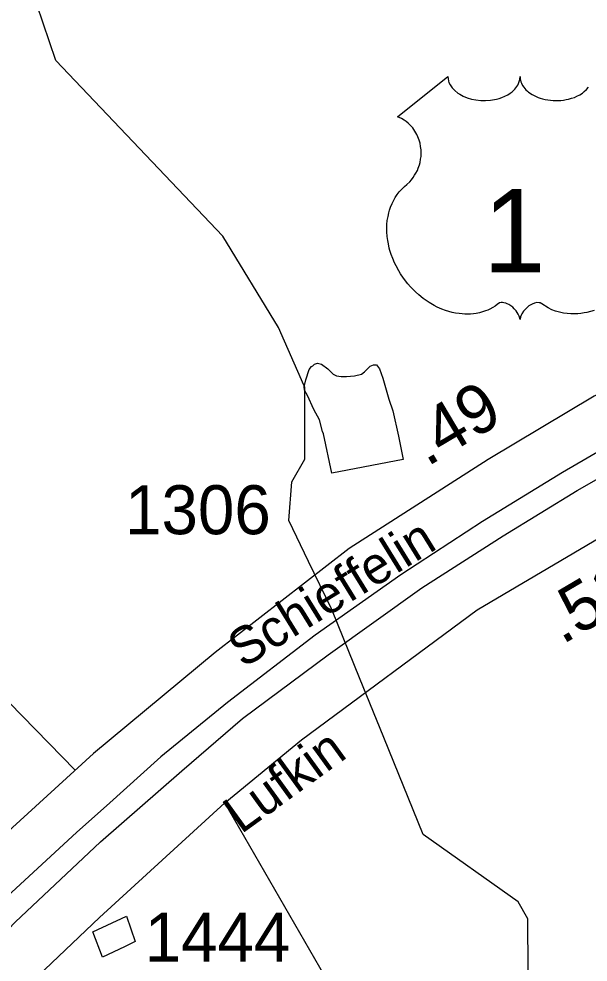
# Model space of a CAD drawing. Extents: x 2001466 to 2224147, y 644118 to 847247.
# Drawn here: x 2048489 to 2049942, y 716088 to 718495 of the extents above; entities that cross this region are included whole.
import ezdxf

# ---------------------------------------------------------------- set-up
doc = ezdxf.new("R2010")
doc.units = 0
for name, color, linetype in [('Exist Hydrographic Misc Water Feature', 7, 'Continuous'), ('Exist Road Non-System Type 51', 7, 'Continuous'), ('Exist Road Non-System Type 51 Label', 7, 'Continuous'), ('Exist Road Primary US Divided Attributed', 7, 'Continuous'), ('Exist Road Primary US Mileage Hundredths English Label', 7, 'Continuous'), ('Exist Road Primary US Service Attributed', 7, 'Continuous'), ('Exist Road Primary US Shield CELL', 7, 'Continuous'), ('Exist Road Primary US Shield Number Label', 7, 'Continuous'), ('Exist Road Secondary Type 51 Attributed', 7, 'Continuous'), ('Exist Road Secondary Type 51 Label', 7, 'Continuous'), ('Exist Road Secondary Type 51 Number Label', 7, 'Continuous')]:
    doc.layers.add(name, color=color, linetype=linetype)

msp = doc.modelspace()

# ---------------------------------------------------------------- linework, layer by layer
at = {"layer": 'Exist Hydrographic Misc Water Feature'}
for p, q in [((2049358.3, 716814), (2049289.3, 716983.7)), ((2049420.2, 716661.7), (2049358.3, 716814))]:
    msp.add_line(p, q, dxfattribs=at)
for points in [[(2049216.6, 717560.5), (2049151.9, 717707.8), (2049009.8, 717940.3), (2048583.9, 718388.7), (2048519.1, 718580.3)], [(2049266.1, 717436.4), (2049264.1, 717442.4), (2049255.9, 717472), (2049241.9, 717498.1), (2049225.7, 717534.2), (2049217.9, 717548), (2049217.5, 717556.1), (2049221.4, 717574.2), (2049229.6, 717600.1), (2049235.6, 717608.2), (2049239.7, 717610)], [(2049239.7, 717610), (2049243.4, 717614.3), (2049251.4, 717616.3), (2049261.6, 717614.3), (2049277.6, 717602.2), (2049291.3, 717588.3), (2049299.5, 717584.2), (2049311.6, 717582.4), (2049325.6, 717582.3), (2049345.5, 717584.2), (2049363.7, 717588.3), (2049371.5, 717594.4), (2049377.5, 717600.4), (2049385.7, 717608.5), (2049393.7, 717612.6), (2049401.7, 717612.6), (2049409.7, 717602.4), (2049417.7, 717578.5), (2049433.6, 717524.6), (2049443.7, 717494.7), (2049458, 717430.4), (2049470.1, 717370.6), (2049288.1, 717336.1), (2049266.1, 717436.4)], [(2049228.2, 717110.9), (2049177.7, 717215.1), (2049185.9, 717313.4), (2049218.8, 717371.8), (2049218.8, 717555.5), (2049216.6, 717560.5)], [(2049289.3, 716983.7), (2049286.8, 716989.8), (2049228.2, 717110.9)], [(2049660.8, 715521.4), (2049788.8, 716067.5), (2049787.8, 716198.7), (2049762.8, 716241.9), (2049520.8, 716414.1), (2049420.2, 716661.7)], [(2048758.4, 716127.4), (2048702.6, 716101.3), (2048678.4, 716165.5), (2048764.2, 716205.6), (2048786.3, 716141.4), (2048758.4, 716127.4)]]:
    msp.add_lwpolyline(points, dxfattribs=at)
at = {"layer": 'Exist Road Non-System Type 51'}
for points in [[(2048045.2, 716751.6), (2048106.9, 716762), (2048138.9, 716772), (2048168.9, 716782.2), (2048196.9, 716802.2), (2048234.9, 716832.2), (2048272.8, 716856.3), (2048288.8, 716866.3), (2048302.7, 716872.2), (2048312.8, 716874.2), (2048326.8, 716876.4), (2048340.8, 716874.3), (2048348.7, 716870.3), (2048362.7, 716862.4), (2048376.7, 716850.3), (2048392.7, 716833.8), (2048408.8, 716816.5), (2048464.8, 716750.5), (2048633, 716577.8)], [(2048577.5, 714902), (2049044, 715185.5), (2049094.6, 715218.4), (2049125.1, 715239.8), (2049169.8, 715274.9), (2049184, 715286.6), (2049200.5, 715308.3), (2049231.2, 715345.7), (2049261.9, 715379), (2049345.7, 715465.3), (2049380.3, 715496.6), (2049414.9, 715523.9), (2049441.3, 715543.4), (2049455.7, 715563.1), (2049470.1, 715582.8), (2049480.4, 715600.6), (2049486.9, 715622.5), (2049489.2, 715636.4), (2049485.7, 715660.5), (2049484.1, 715680.5), (2049480.3, 715690.6), (2049466.8, 715716.9), (2049435.8, 715765.5), (2049015, 716494.6)]]:
    msp.add_lwpolyline(points, dxfattribs=at)
at = {"layer": 'Exist Road Primary US Divided Attributed'}
for points in [[(2048214.8, 715912.7), (2048479.8, 716190.5), (2048697.7, 716395.3), (2048905, 716576.6), (2049059.6, 716710), (2049278.3, 716872.5), (2049517.5, 717043.6), (2049724.5, 717176.4), (2049913.5, 717291.3), (2050056.1, 717372.3), (2050236.9, 717473.3), (2050449.5, 717579.3), (2050672.3, 717684.8), (2050871.4, 717771.2), (2051086.4, 717854.8), (2051353.5, 717951), (2051861.1, 718117.3), (2052138.6, 718208.5), (2052354.1, 718278.7), (2052544.3, 718340)], [(2050897.3, 717851.1), (2050827.3, 717824.6), (2050667.7, 717760.2), (2050428.6, 717638.4), (2050175.6, 717508.3), (2050038.6, 717431.8), (2049876.6, 717337.4), (2049672.2, 717212.3), (2049463.8, 717076.8), (2049245.5, 716922.7), (2049021.4, 716750.9), (2048851.3, 716611.8), (2048712.6, 716487.2), (2048637, 716420.1), (2048459.5, 716255.8), (2048195, 715983.7), (2048103.6, 715890.6), (2047946, 715716.5), (2047818.7, 715560.9)]]:
    msp.add_lwpolyline(points, dxfattribs=at)
at = {"layer": 'Exist Road Primary US Service Attributed'}
for points in [[(2051135.3, 719172.8), (2051082.2, 719000.4), (2050985.6, 718678.4), (2050867.4, 718280.7), (2050791.7, 718119.6), (2050700, 717990.8), (2050613.9, 717908.7), (2050478.8, 717808.8), (2050234.2, 717673.6), (2049957.4, 717531.9), (2049686.3, 717370.8), (2049332.2, 717143.8), (2048990.3, 716878.1), (2048679.7, 716620.4), (2048443.2, 716404.7), (2048330.9, 716293.6)], [(2049015, 716494.6), (2049210.6, 716655.6), (2049658.8, 716987.2), (2050151.9, 717277.8), (2050491.2, 717453.1), (2051143.7, 717765.7), (2051579.3, 717925.2), (2052074, 718072.1), (2052227, 718103.7), (2052414.8, 718091), (2052541.1, 718076.8), (2052681.5, 718086.3), (2052774.6, 718136.8), (2052844.5, 718207.7)]]:
    msp.add_lwpolyline(points, dxfattribs=at)
at = {"layer": 'Exist Road Primary US Shield CELL'}
msp.add_lwpolyline([(2049957.1, 717751.1), (2049938.1, 717745.9), (2049931.2, 717744.5), (2049923, 717743.2), (2049915.4, 717742.5), (2049907.9, 717742), (2049897.9, 717742), (2049887.9, 717742.8), (2049878.5, 717744.2), (2049868.7, 717746.2), (2049858.5, 717749.2), (2049849.2, 717752.9), (2049839.8, 717757.5), (2049823.8, 717767.6), (2049819.3, 717770), (2049816.7, 717770.7), (2049810.5, 717771), (2049804.7, 717769.8), (2049798.8, 717767.4), (2049795.3, 717765.5), (2049790.5, 717762.4), (2049786.9, 717759.5), (2049782.5, 717755.3), (2049779.4, 717751.8), (2049777.1, 717749.1), (2049772.6, 717742), (2049771, 717738.7), (2049769.4, 717734.4), (2049767.9, 717728), (2049765.9, 717736), (2049763.5, 717741.3), (2049760.8, 717745.9), (2049757.9, 717749.9), (2049753.4, 717755.1), (2049749.4, 717759), (2049744.6, 717762.9), (2049739.4, 717766), (2049735.3, 717768.2), (2049731.5, 717769.6), (2049726.8, 717770.8), (2049723, 717771.1), (2049719.9, 717771), (2049715.6, 717770), (2049709.8, 717765.8), (2049704.3, 717762), (2049698.3, 717758.3), (2049691.2, 717754.5), (2049685.9, 717752.1), (2049679.7, 717749.6), (2049672.4, 717747.2), (2049664.5, 717745.1), (2049656.4, 717743.5), (2049649.2, 717742.4), (2049641.6, 717741.7), (2049634.7, 717741.5), (2049627.4, 717741.6), (2049620.7, 717742.1), (2049612.9, 717742.8), (2049603.1, 717744.2), (2049595.1, 717746.1), (2049586.6, 717748.3), (2049577.9, 717751.1), (2049568.5, 717754.6), (2049556.8, 717759.7), (2049548.7, 717763.9), (2049535.9, 717771.3), (2049520.8, 717781.7), (2049509.5, 717790.9), (2049501.1, 717798.4), (2049488.9, 717810.9), (2049481.7, 717819), (2049470.5, 717833.6), (2049463.3, 717844.2), (2049458.6, 717851.9), (2049451.7, 717864.4), (2049448, 717872.2), (2049443.1, 717883.6), (2049439.3, 717894), (2049436.1, 717903.9), (2049434.4, 717910.2), (2049432, 717921.2), (2049430.5, 717929), (2049429, 717939.7), (2049428.2, 717951.1), (2049428.1, 717961.5), (2049428.4, 717970.1), (2049429.3, 717980.2), (2049431.1, 717991), (2049433.1, 718000.2), (2049435, 718006.8), (2049437.7, 718014.8), (2049441.3, 718023.7), (2049445.6, 718032.2), (2049449.6, 718039.3), (2049454.7, 718046.9), (2049459.7, 718053.3), (2049466.3, 718060.5), (2049473.1, 718067), (2049479.4, 718072.1), (2049486.8, 718079.4), (2049490.7, 718083.8), (2049495.4, 718090), (2049499.1, 718095.7), (2049502.1, 718100.8), (2049506, 718108.3), (2049508.3, 718113.9), (2049511.3, 718122.6), (2049512.8, 718128.6), (2049514.3, 718136.5), (2049515.3, 718143.8), (2049515.7, 718153), (2049515.4, 718160.6), (2049514.4, 718169.5), (2049512.8, 718178), (2049510.8, 718185.5), (2049507.6, 718194), (2049504.6, 718200.2), (2049499.7, 718208.7), (2049494.2, 718216.5), (2049488.6, 718222.9), (2049482.9, 718228.6), (2049477.4, 718232.8), (2049472.2, 718236.5), (2049465.7, 718240.5), (2049459.4, 718243.6), (2049455.4, 718245.2), (2049584, 718347.7), (2049584.3, 718342.3), (2049585.6, 718336), (2049586.6, 718332.8), (2049589.6, 718326.5), (2049594.4, 718319.2), (2049601.2, 718311.9), (2049608.9, 718305.6), (2049614.1, 718302.3), (2049622.8, 718297.6), (2049632.8, 718293.4), (2049643.9, 718290.2), (2049655.2, 718287.9), (2049667.6, 718286.6), (2049679.8, 718286.3), (2049693, 718287.3), (2049707.6, 718290.1), (2049714.4, 718291.9), (2049721.9, 718294.5), (2049728.9, 718297.3), (2049736.5, 718301.4), (2049742.7, 718305.4), (2049747.5, 718308.9), (2049754.4, 718315.4), (2049759.8, 718322.2), (2049762.1, 718326), (2049764, 718329.6), (2049766.7, 718337.4), (2049767.5, 718340.8), (2049768, 718347.9), (2049768.5, 718341.9), (2049769.1, 718338.2), (2049770.1, 718334.6), (2049771.6, 718330.7), (2049774.3, 718325.2), (2049777.4, 718320.7), (2049783.1, 718313.9), (2049786.7, 718310.6), (2049789.9, 718307.9), (2049798.7, 718301.9), (2049808.9, 718296.7), (2049813.9, 718294.5), (2049819.1, 718292.7), (2049825.6, 718290.7), (2049832.3, 718289.1), (2049839, 718288), (2049845.9, 718287), (2049852.9, 718286.5), (2049858.6, 718286.3), (2049865.5, 718286.4), (2049872, 718286.8), (2049878.6, 718287.5), (2049885.9, 718288.8), (2049891.7, 718290), (2049899.5, 718292.1), (2049906.5, 718294.6), (2049912.6, 718297.3), (2049920.6, 718301.4), (2049927.1, 718305.5), (2049931.8, 718309.3), (2049937.4, 718314.4), (2049942.7, 718320.6)], dxfattribs=at)
at = {"layer": 'Exist Road Secondary Type 51 Attributed'}
msp.add_lwpolyline([(2048574.5, 714719.5), (2048595.2, 714733.8), (2048614.1, 714781.2), (2048577.5, 714902), (2048475.3, 715190.2), (2048348.2, 715651.3), (2048316.7, 715772.9), (2048315.7, 715805.6), (2048324.6, 715839.2), (2048397.2, 715919.8), (2048694.6, 716202.4), (2049015, 716494.6)], dxfattribs=at)

# ---------------------------------------------------------------- texts
at = {"layer": 'Exist Road Non-System Type 51 Label'}
msp.add_text('Lufkin', height=95, rotation=35.9084, dxfattribs=at).set_placement((2049056.2, 716413.7))
at = {"layer": 'Exist Road Primary US Mileage Hundredths English Label'}
for s, rotation, p in [('.49', 30.7057, (2049530.5, 717351)), ('.51', 30.5069, (2049875.5, 716897.3))]:
    msp.add_text(s, height=125, rotation=rotation, dxfattribs=at).set_placement(p)
at = {"layer": 'Exist Road Primary US Shield Number Label'}
msp.add_text('1', height=212.5, dxfattribs=at).set_placement((2049674.3, 717848.3))
at = {"layer": 'Exist Road Secondary Type 51 Label'}
msp.add_text('Schieffelin', height=95, rotation=31.6723, dxfattribs=at).set_placement((2049061.3, 716837.1))
at = {"layer": 'Exist Road Secondary Type 51 Number Label'}
for s, p in [('1306', (2048760.2, 717180.1)), ('1444', (2048810.1, 716089.7))]:
    msp.add_text(s, height=125, dxfattribs=at).set_placement(p)

doc.saveas('drawing.dxf')
